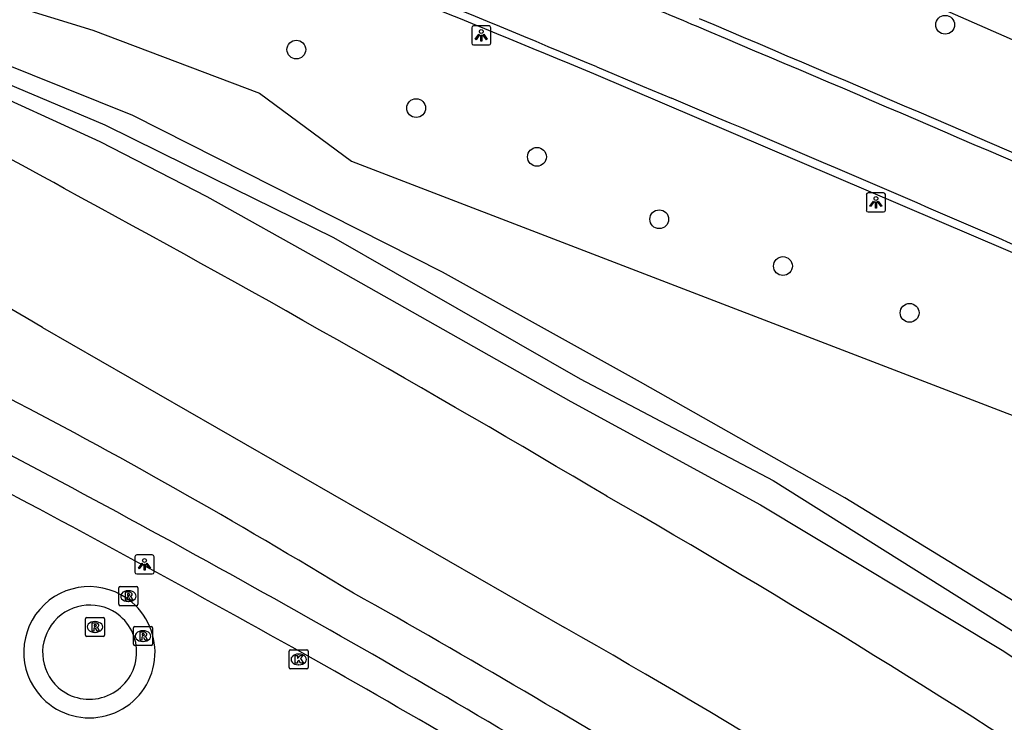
# Model space of a CAD drawing. Extents: x 160457 to 162082, y 388340 to 389736.
# Drawn here: x 160809.7 to 160861, y 389463.4 to 389500 of the extents above; entities that cross this region are included whole.
import ezdxf

# ---------------------------------------------------------------- set-up
doc = ezdxf.new("R2010")
doc.units = 0
for name, color, linetype in [('IMGEO_Berm_open', 7, 'Continuous'), ('IMGEO_Boom', 7, 'Continuous'), ('IMGEO_Gemengd_bos', 7, 'Continuous'), ('IMGEO_Groenvoorziening', 7, 'Continuous'), ('IMGEO_Kolk', 7, 'Continuous'), ('IMGEO_Lichtpunt', 7, 'Continuous'), ('IMGEO_Rijbaan_lokaal_gesloten', 7, 'Continuous'), ('IMGEO_Rijbaan_lokaal_open', 7, 'Continuous'), ('IMGEO_Rioolput', 7, 'Continuous'), ('IMGEO_Waterloop', 7, 'Continuous')]:
    doc.layers.add(name, color=color, linetype=linetype)

msp = doc.modelspace()

# ---------------------------------------------------------------- linework, layer by layer
at = {"layer": 'IMGEO_Berm_open'}
msp.add_lwpolyline([(160862.977, 389487.181), (160839.589, 389497.172)], dxfattribs=at)
for centre, radius, start, end in [((160277.455, 388142.906), 1466.298, 67.457433, 68.312603), ((160080.74, 387688.298), 1966.381, 66.352143, 67.126042)]:
    msp.add_arc(centre, radius, start, end, dxfattribs=at)
at = {"layer": 'IMGEO_Boom'}
for centre in [(160857.896, 389499.735), (160824.076, 389498.44), (160830.322, 389495.391), (160836.619, 389492.85), (160842.992, 389489.598), (160849.441, 389487.158), (160856.043, 389484.719)]:
    msp.add_circle(centre, 0.489, dxfattribs=at)
at = {"layer": 'IMGEO_Gemengd_bos'}
for points in [[(160764.278, 389531.795), (160765.307, 389531.663), (160777.1, 389530.392), (160780.899, 389529.576), (160794.206, 389524.979), (160804.052, 389521.792), (160804.417, 389521.666), (160820.46, 389516.136), (160833.415, 389511.26), (160871.694, 389494.453)], [(160772.53, 389514.488), (160772.684, 389513.03), (160789.765, 389507.348), (160804.504, 389501.425), (160804.845, 389502.113), (160813.474, 389499.446), (160822.16, 389496.161), (160826.95, 389492.62), (160868.033, 389476.836)], [(160862.346, 389469.141), (160852.671, 389475.082), (160842.017, 389481.099), (160831.69, 389486.832), (160815.555, 389495.014), (160806.769, 389498.535), (160803.117, 389500.128), (160799.187, 389501.842), (160790.839, 389505.317), (160776.312, 389510.152)]]:
    msp.add_lwpolyline(points, dxfattribs=at)
at = {"layer": 'IMGEO_Groenvoorziening'}
for points in [[(160802.397, 389499.455), (160807.054, 389496.747), (160813.837, 389493.655), (160819.41, 389490.775), (160825.438, 389487.411), (160838.385, 389480.097), (160848.262, 389474.709), (160860.869, 389467.137), (160878.3, 389455.616), (160888.189, 389449.177), (160898.142, 389441.82), (160907.693, 389434.345), (160911.518, 389430.979), (160916.267, 389423.396)], [(160802.397, 389499.455), (160814.091, 389494.526), (160819.752, 389491.721), (160826.019, 389488.64), (160838.873, 389481.282), (160848.924, 389475.97), (160861.351, 389468.172), (160878.942, 389456.33), (160888.506, 389450.118), (160899.169, 389442.36), (160908.436, 389435.434), (160912.406, 389432.254), (160914.979, 389429.454), (160918.217, 389424.216)]]:
    msp.add_lwpolyline(points, dxfattribs=at)
for centre, radius, start, end in [((160668.987, 389212.209), 302.469, 58.61665, 66.76372), ((160517.056, 388924.285), 625.427, 60.473817, 64.394858), ((160532.111, 388946.864), 600.652, 56.73318, 60.651712), ((160562.202, 389002.654), 534.987, 56.19571, 60.54453)]:
    msp.add_arc(centre, radius, start, end, dxfattribs=at)
at = {"layer": 'IMGEO_Kolk'}
for p, q in [((160823.7, 389466.226), (160823.7, 389467.078)), ((160823.775, 389467.152), (160824.627, 389467.152)), ((160824.701, 389467.078), (160824.701, 389466.226)), ((160824.188, 389466.932), (160824.213, 389466.932)), ((160824.627, 389466.152), (160823.775, 389466.152)), ((160824.211, 389466.372), (160824.186, 389466.372))]:
    msp.add_line(p, q, dxfattribs=at)
for points in [[(160823.7, 389466.226), (160823.7, 389467.078)], [(160823.775, 389467.152), (160824.627, 389467.152)], [(160824.701, 389467.078), (160824.701, 389466.226)], [(160824.021, 389466.852), (160824.144, 389466.852), (160824.144, 389466.701), (160824.274, 389466.852), (160824.438, 389466.852), (160824.292, 389466.701), (160824.445, 389466.452), (160824.293, 389466.452), (160824.208, 389466.616), (160824.144, 389466.549), (160824.144, 389466.452), (160824.021, 389466.452), (160824.021, 389466.852)], [(160824.627, 389466.152), (160823.775, 389466.152)]]:
    msp.add_lwpolyline(points, dxfattribs=at)
for centre, start, end in [((160823.777, 389467.076), 91.552, 178.448), ((160823.777, 389467.076), 91.552, 178.448), ((160824.625, 389467.076), 1.552, 88.448), ((160824.625, 389467.076), 1.552, 88.448), ((160823.777, 389466.228), 181.552, 268.448), ((160823.777, 389466.228), 181.552, 268.448), ((160824.625, 389466.228), 271.552, 358.448), ((160824.625, 389466.228), 271.552, 358.448)]:
    msp.add_arc(centre, 0.0765, start, end, dxfattribs=at)
for centre, major_axis, ratio, start_param, end_param in [((160824.187, 389466.652), (-0.387, 0.002), 0.722429, 4.712389, 7.853982), ((160824.212, 389466.652), (-0.39, 0.002), 0.717154, 1.570796, 4.712389)]:
    msp.add_ellipse(centre, major_axis=major_axis, ratio=ratio, start_param=start_param, end_param=end_param, dxfattribs=at)
at = {"layer": 'IMGEO_Lichtpunt'}
for p, q in [((160833.219, 389499.583), (160833.219, 389498.776)), ((160833.219, 389499.583), (160833.219, 389498.776)), ((160834.121, 389499.678), (160833.313, 389499.678)), ((160834.121, 389499.678), (160833.313, 389499.678)), ((160834.215, 389498.776), (160834.215, 389499.583)), ((160834.215, 389498.776), (160834.215, 389499.583)), ((160833.313, 389498.682), (160834.121, 389498.682)), ((160833.313, 389498.682), (160834.121, 389498.682)), ((160853.787, 389490.881), (160853.787, 389490.074)), ((160853.787, 389490.881), (160853.787, 389490.074)), ((160854.689, 389490.976), (160853.881, 389490.976)), ((160854.689, 389490.976), (160853.881, 389490.976)), ((160854.783, 389490.074), (160854.783, 389490.881)), ((160854.783, 389490.074), (160854.783, 389490.881)), ((160853.881, 389489.98), (160854.689, 389489.98)), ((160853.881, 389489.98), (160854.689, 389489.98)), ((160815.667, 389472.006), (160815.667, 389471.199)), ((160815.667, 389472.006), (160815.667, 389471.199)), ((160816.569, 389472.101), (160815.761, 389472.101)), ((160816.569, 389472.101), (160815.761, 389472.101)), ((160816.663, 389471.199), (160816.663, 389472.006)), ((160816.663, 389471.199), (160816.663, 389472.006)), ((160815.761, 389471.105), (160816.569, 389471.105)), ((160815.761, 389471.105), (160816.569, 389471.105))]:
    msp.add_line(p, q, dxfattribs=at)
for points in [[(160833.593, 389499.247), (160833.632, 389499.219), (160833.444, 389498.957), (160833.406, 389498.984), (160833.593, 389499.247)], [(160833.695, 389499.199), (160833.742, 389499.199), (160833.742, 389498.877), (160833.695, 389498.877), (160833.695, 389499.199)], [(160833.805, 389499.219), (160833.843, 389499.246), (160834.03, 389498.984), (160833.991, 389498.956), (160833.805, 389499.219)], [(160854.161, 389490.545), (160854.2, 389490.517), (160854.012, 389490.255), (160853.974, 389490.282), (160854.161, 389490.545)], [(160854.263, 389490.497), (160854.31, 389490.497), (160854.31, 389490.175), (160854.263, 389490.175), (160854.263, 389490.497)], [(160854.373, 389490.517), (160854.411, 389490.544), (160854.598, 389490.282), (160854.559, 389490.254), (160854.373, 389490.517)], [(160816.041, 389471.67), (160816.08, 389471.642), (160815.892, 389471.38), (160815.854, 389471.407), (160816.041, 389471.67)], [(160816.253, 389471.642), (160816.291, 389471.669), (160816.478, 389471.407), (160816.439, 389471.379), (160816.253, 389471.642)], [(160816.143, 389471.622), (160816.19, 389471.622), (160816.19, 389471.3), (160816.143, 389471.3), (160816.143, 389471.622)]]:
    msp.add_lwpolyline(points, dxfattribs=at)
for centre in [(160833.718, 389499.381), (160854.286, 389490.679), (160816.166, 389471.804)]:
    msp.add_circle(centre, 0.0994, dxfattribs=at)
for centre, start, end in [((160833.313, 389499.583), 90, 180), ((160833.313, 389499.583), 90, 180), ((160834.121, 389499.583), 0, 90), ((160834.121, 389499.583), 0, 90), ((160833.313, 389498.776), 180, 270), ((160833.313, 389498.776), 180, 270), ((160834.121, 389498.776), 270, 0), ((160834.121, 389498.776), 270, 360), ((160853.881, 389490.881), 90, 180), ((160853.881, 389490.881), 90, 180), ((160854.689, 389490.881), 0, 90), ((160854.689, 389490.881), 0, 90), ((160853.881, 389490.074), 180, 270), ((160853.881, 389490.074), 180, 270), ((160854.689, 389490.074), 270, 0), ((160854.689, 389490.074), 270, 360), ((160815.761, 389472.006), 90, 180), ((160815.761, 389472.006), 90, 180), ((160816.569, 389472.006), 0, 90), ((160816.569, 389472.006), 0, 90), ((160815.761, 389471.199), 180, 270), ((160815.761, 389471.199), 180, 270), ((160816.569, 389471.199), 270, 0), ((160816.569, 389471.199), 270, 360)]:
    msp.add_arc(centre, 0.0946, start, end, dxfattribs=at)
at = {"layer": 'IMGEO_Rijbaan_lokaal_gesloten'}
msp.add_lwpolyline([(160839.737, 389497.542), (160842.119, 389496.539), (160843.627, 389495.904)], dxfattribs=at)
for centre, radius, start, end in [((160336.383, 388290.941), 1307.383, 67.355719, 68.316073), ((160781.098, 389350.283), 162.442, 66.8627, 68.27423), ((160035.847, 387581.967), 2081.382, 66.395013, 67.124959), ((160141, 387829.794), 1808.206, 66.461715, 67.134012), ((160438.639, 388777.573), 789.997, 60.768765, 63.796744), ((160546.046, 388972.018), 567.864, 56.5574, 60.64515)]:
    msp.add_arc(centre, radius, start, end, dxfattribs=at)
at = {"layer": 'IMGEO_Rijbaan_lokaal_open'}
for centre, radius, start, end in [((160813.29, 389467.025), 3.419, 49.7553, 228.584), ((160813.292, 389467.023), 3.419, 228.5431, 49.7961), ((160813.318, 389467.014), 2.467, 50.0422, 227.7826), ((160813.287, 389467.04), 2.466, 228.7161, 49.1087)]:
    msp.add_arc(centre, radius, start, end, dxfattribs=at)
at = {"layer": 'IMGEO_Rioolput'}
for p, q in [((160814.821, 389469.526), (160814.821, 389470.378)), ((160814.896, 389470.452), (160815.748, 389470.452)), ((160815.309, 389470.232), (160815.334, 389470.232)), ((160815.822, 389470.378), (160815.822, 389469.526)), ((160815.332, 389469.672), (160815.307, 389469.672)), ((160815.748, 389469.452), (160814.896, 389469.452)), ((160813.081, 389467.916), (160813.081, 389468.768)), ((160813.156, 389468.842), (160814.008, 389468.842)), ((160813.569, 389468.622), (160813.594, 389468.622)), ((160814.082, 389468.768), (160814.082, 389467.916)), ((160815.583, 389467.443), (160815.583, 389468.295)), ((160815.658, 389468.369), (160816.51, 389468.369)), ((160816.071, 389468.149), (160816.096, 389468.149)), ((160816.584, 389468.295), (160816.584, 389467.443)), ((160814.008, 389467.842), (160813.156, 389467.842)), ((160813.592, 389468.062), (160813.567, 389468.062)), ((160816.094, 389467.589), (160816.069, 389467.589)), ((160816.51, 389467.369), (160815.658, 389467.369))]:
    msp.add_line(p, q, dxfattribs=at)
for points in [[(160814.821, 389469.526), (160814.821, 389470.378)], [(160814.896, 389470.452), (160815.748, 389470.452)], [(160815.41, 389470.15), (160815.158, 389470.152), (160815.158, 389469.752)], [(160815.822, 389470.378), (160815.822, 389469.526)], [(160815.158, 389469.752), (160815.282, 389469.752), (160815.282, 389469.914), (160815.293, 389469.914)], [(160815.336, 389470.071), (160815.282, 389470.071), (160815.282, 389469.99)], [(160815.282, 389469.99), (160815.334, 389469.99)], [(160815.34, 389469.885), (160815.411, 389469.752), (160815.551, 389469.752), (160815.486, 389469.878)], [(160815.748, 389469.452), (160814.896, 389469.452)], [(160813.081, 389467.916), (160813.081, 389468.768)], [(160813.156, 389468.842), (160814.008, 389468.842)], [(160814.082, 389468.768), (160814.082, 389467.916)], [(160813.67, 389468.54), (160813.418, 389468.542), (160813.418, 389468.142)], [(160813.418, 389468.142), (160813.542, 389468.142), (160813.542, 389468.304), (160813.553, 389468.304)], [(160813.596, 389468.461), (160813.542, 389468.461), (160813.542, 389468.38)], [(160813.542, 389468.38), (160813.594, 389468.38)], [(160813.6, 389468.275), (160813.671, 389468.142), (160813.811, 389468.142), (160813.746, 389468.268)], [(160815.583, 389467.443), (160815.583, 389468.295)], [(160815.658, 389468.369), (160816.51, 389468.369)], [(160816.584, 389468.295), (160816.584, 389467.443)], [(160814.008, 389467.842), (160813.156, 389467.842)], [(160816.172, 389468.067), (160815.92, 389468.069), (160815.92, 389467.669)], [(160815.92, 389467.669), (160816.044, 389467.669), (160816.044, 389467.831), (160816.055, 389467.831)], [(160816.098, 389467.988), (160816.044, 389467.988), (160816.044, 389467.907)], [(160816.044, 389467.907), (160816.096, 389467.907)], [(160816.102, 389467.802), (160816.173, 389467.669), (160816.313, 389467.669), (160816.248, 389467.795)], [(160816.51, 389467.369), (160815.658, 389467.369)]]:
    msp.add_lwpolyline(points, dxfattribs=at)
for centre, radius, start, end in [((160814.898, 389470.376), 0.0765, 91.552, 178.448), ((160814.898, 389470.376), 0.0765, 91.552, 178.448), ((160815.409, 389470.04), 0.109, 350.3612, 89.416), ((160815.746, 389470.376), 0.0765, 1.552, 88.448), ((160815.746, 389470.376), 0.0765, 1.552, 88.448), ((160815.292, 389469.861), 0.0533, 26.0293, 88.6989), ((160815.318, 389470.179), 0.19, 274.7715, 282.9687), ((160815.342, 389469.975), 0.0964, 77.0061, 93.1865), ((160815.356, 389470.032), 0.0378, 276.6634, 79.6772), ((160815.407, 389470.04), 0.112, 277.5842, 350.9817), ((160815.391, 389469.825), 0.108, 29.5134, 73.7905), ((160814.898, 389469.528), 0.0765, 181.552, 268.448), ((160814.898, 389469.528), 0.0765, 181.552, 268.448), ((160815.746, 389469.528), 0.0765, 271.552, 358.448), ((160815.746, 389469.528), 0.0765, 271.552, 358.448), ((160813.158, 389468.766), 0.0765, 91.552, 178.448), ((160813.158, 389468.766), 0.0765, 91.552, 178.448), ((160814.006, 389468.766), 0.0765, 1.552, 88.448), ((160814.006, 389468.766), 0.0765, 1.552, 88.448), ((160813.552, 389468.251), 0.0533, 26.0293, 88.6989), ((160813.578, 389468.569), 0.19, 274.7715, 282.9687), ((160813.602, 389468.365), 0.0964, 77.0061, 93.1865), ((160813.616, 389468.422), 0.0378, 276.6634, 79.6772), ((160813.669, 389468.43), 0.109, 350.3612, 89.416), ((160813.667, 389468.43), 0.112, 277.5842, 350.9817), ((160813.651, 389468.215), 0.108, 29.5134, 73.7905), ((160815.66, 389468.293), 0.0765, 91.552, 178.448), ((160815.66, 389468.293), 0.0765, 91.552, 178.448), ((160816.508, 389468.293), 0.0765, 1.552, 88.448), ((160816.508, 389468.293), 0.0765, 1.552, 88.448), ((160813.158, 389467.918), 0.0765, 181.552, 268.448), ((160813.158, 389467.918), 0.0765, 181.552, 268.448), ((160814.006, 389467.918), 0.0765, 271.552, 358.448), ((160814.006, 389467.918), 0.0765, 271.552, 358.448), ((160816.054, 389467.778), 0.0533, 26.0293, 88.6989), ((160816.08, 389468.096), 0.19, 274.7715, 282.9687), ((160816.104, 389467.892), 0.0964, 77.0061, 93.1865), ((160816.118, 389467.949), 0.0378, 276.6634, 79.6772), ((160816.171, 389467.957), 0.109, 350.3612, 89.416), ((160816.169, 389467.957), 0.112, 277.5842, 350.9817), ((160816.153, 389467.742), 0.108, 29.5134, 73.7905), ((160815.66, 389467.445), 0.0765, 181.552, 268.448), ((160815.66, 389467.445), 0.0765, 181.552, 268.448), ((160816.508, 389467.445), 0.0765, 271.552, 358.448), ((160816.508, 389467.445), 0.0765, 271.552, 358.448)]:
    msp.add_arc(centre, radius, start, end, dxfattribs=at)
for centre, major_axis, ratio, start_param, end_param in [((160815.308, 389469.952), (-0.387, 0.002), 0.722429, 4.712389, 7.853982), ((160815.333, 389469.952), (-0.39, 0.002), 0.717154, 1.570796, 4.712389), ((160813.568, 389468.342), (-0.387, 0.002), 0.722429, 4.712389, 7.853982), ((160813.593, 389468.342), (-0.39, 0.002), 0.717154, 1.570796, 4.712389), ((160816.07, 389467.869), (-0.387, 0.002), 0.722429, 4.712389, 7.853982), ((160816.095, 389467.869), (-0.39, 0.002), 0.717154, 1.570796, 4.712389)]:
    msp.add_ellipse(centre, major_axis=major_axis, ratio=ratio, start_param=start_param, end_param=end_param, dxfattribs=at)
at = {"layer": 'IMGEO_Waterloop'}
msp.add_lwpolyline([(160810.845, 389483.948), (160838.056, 389468.32)], dxfattribs=at)
for centre, radius, start, end in [((160713.77, 389314.581), 202.09, 60.92482, 66.56372), ((160726.101, 389341.42), 165.819, 59.26533, 70.28453), ((160410.95, 388751.295), 841.599, 59.329304, 61.542527), ((160584.364, 389030.045), 513.431, 56.48673, 60.10661), ((160562.999, 388987.349), 554.067, 57.01559, 60.23572)]:
    msp.add_arc(centre, radius, start, end, dxfattribs=at)

doc.saveas('drawing.dxf')
